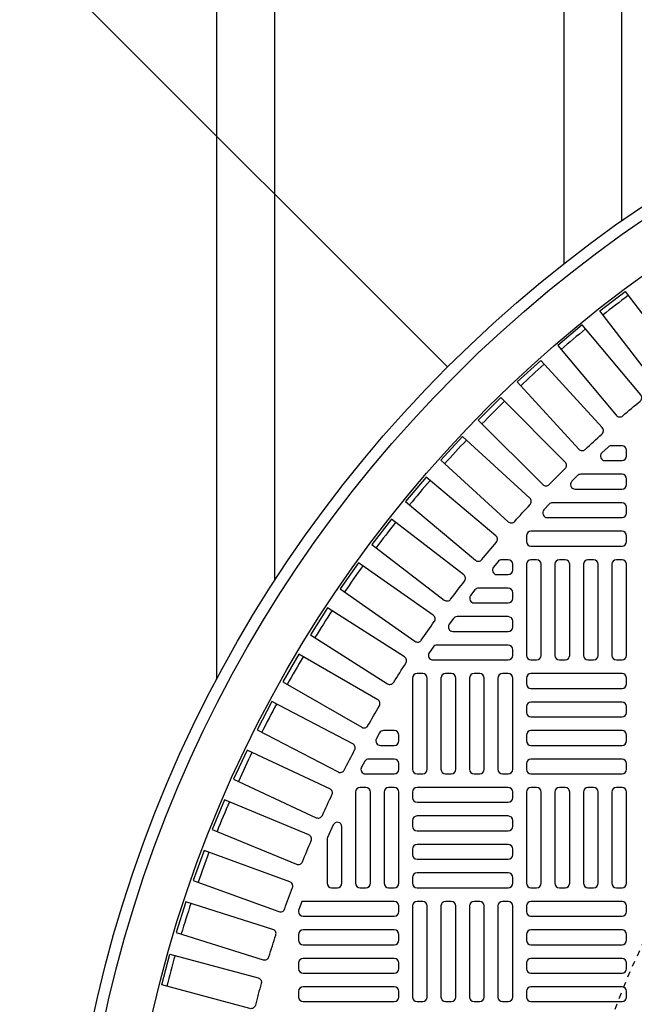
# Model space of a CAD drawing. Extents: x -169 to 7270, y -140 to 2984.
# Tile 699 of 718: x 6817 to 6827, y 1484 to 1501. Entities that reach past the tile are written whole.
import ezdxf

# ---------------------------------------------------------------- set-up
doc = ezdxf.new("R2010")
doc.units = 0
doc.header["$MEASUREMENT"] = 0
doc.linetypes.add('HIDDEN2', pattern=[0.28125, 0.1875, -0.09375])
doc.layers.get('DEFPOINTS').update_dxf_attribs({"linetype": 'CONTINUOUS'})
for name, color, linetype in [('PIPIMG-PRODUCT-PREMIUM', 5, 'CONTINUOUS'), ('TANK-MANHOLE-COVER-40', 2, 'CONTINUOUS'), ('TANK-MANHOLE-COVER-HATCH-40', 252, 'CONTINUOUS'), ('TANK-SLOPE', 3, 'CONTINUOUS'), ('TANK-UST-RIB', 7, 'CONTINUOUS')]:
    doc.layers.add(name, color=color, linetype=linetype)

msp = doc.modelspace()

# ---------------------------------------------------------------- linework, layer by layer
at = {"layer": 'DEFPOINTS', "color": 8, "linetype": 'HIDDEN2', "ltscale": 0.125}
msp.add_circle((6840.19351, 1479.01916), 14, dxfattribs=at)
msp.add_circle((6840.19351, 1479.01916), 14, dxfattribs=at)
at = {"layer": 'PIPIMG-PRODUCT-PREMIUM'}
msp.add_line((6824.18607, 1495.02736), (6753.19504, 1566.01839), dxfattribs=at)
at = {"layer": 'TANK-MANHOLE-COVER-40', "color": 4, "linetype": 'Continuous'}
msp.add_circle((6840.19428, 1479.01916), 22.63902, dxfattribs=at)
at = {"layer": 'TANK-MANHOLE-COVER-40', "color": 1, "linetype": 'Continuous'}
msp.add_circle((6840.19428, 1479.01916), 22.44094, dxfattribs=at)
at = {"layer": 'TANK-MANHOLE-COVER-40', "color": 2, "linetype": 'Continuous'}
msp.add_circle((6840.19428, 1479.01916), 21.65354, dxfattribs=at)
at = {"layer": 'TANK-MANHOLE-COVER-HATCH-40', "linetype": 'Continuous'}
for points in [[(6827.88804, 1494.73486, -0.41709369), (6827.77703, 1494.74892), (6826.81776, 1495.99907), (6827.25504, 1496.3346), (6828.21431, 1495.08446, -0.41709369), (6828.19916, 1494.97359, 0.00491171), (6827.88804, 1494.73486)], [(6827.21425, 1494.18312, -0.00491171), (6827.51465, 1494.43519, 0.41709369), (6827.52495, 1494.54661), (6826.51207, 1495.75372), (6826.08984, 1495.39943), (6827.10272, 1494.19232, 0.41709369), (6827.21425, 1494.18312)], [(6825.94201, 1492.99413, -0.00491171), (6826.21931, 1493.27142, 0.41709369), (6826.21986, 1493.38332), (6825.10562, 1494.49756), (6824.71588, 1494.10782), (6825.83011, 1492.99358, 0.41709369), (6825.94201, 1492.99413)], [(6824.77825, 1491.69878, -0.00491171), (6825.03032, 1491.99919, 0.41709369), (6825.02111, 1492.11071), (6823.814, 1493.1236), (6823.45971, 1492.70137), (6824.66682, 1491.68848, 0.41709369), (6824.77825, 1491.69878)], [(6823.73181, 1490.30694, -0.00491171), (6823.95674, 1490.62817, 0.41709369), (6823.93785, 1490.73847), (6822.64705, 1491.64229), (6822.33091, 1491.19079), (6823.6217, 1490.28696, 0.41709369), (6823.73181, 1490.30694)], [(6823.25511, 1489.57811, -0.00491171), (6823.46582, 1489.90885, 0.41709369), (6823.44213, 1490.01822), (6822.11314, 1490.86488), (6821.81699, 1490.40002), (6823.14598, 1489.55335, 0.41709369), (6823.25511, 1489.57811)], [(6822.81066, 1488.82919, -0.00491171), (6823.00674, 1489.1688, 0.41709369), (6822.9783, 1489.27703), (6821.61365, 1490.06491), (6821.33806, 1489.58758), (6822.70271, 1488.79969, 0.41709369), (6822.81066, 1488.82919)], [(6822.3993, 1488.06159, -0.00491171), (6822.58037, 1488.40943, 0.41709369), (6822.54725, 1488.51632), (6821.14952, 1489.24393), (6820.89502, 1488.75502), (6822.29274, 1488.02741, 0.41709369), (6822.3993, 1488.06159)], [(6822.02181, 1487.27677, -0.00491171), (6822.18754, 1487.63219, 0.41709369), (6822.14978, 1487.73752), (6820.72165, 1488.40347), (6820.48871, 1487.90393), (6821.91685, 1487.23798, 0.41709369), (6822.02181, 1487.27677)], [(6821.67891, 1486.47624, -0.00491171), (6821.82898, 1486.83854, 0.41709369), (6821.78667, 1486.94214), (6820.33085, 1487.54516), (6820.11992, 1487.03593), (6821.57574, 1486.43291, 0.41709369), (6821.67891, 1486.47624)], [(6822.10372, 1486.87946), (6822.10372, 1486.10577), (6822.10372, 1486.10577, 0.41421356), (6822.18246, 1486.02703), (6822.28089, 1486.02703), (6822.28089, 1486.02703, 0.41421356), (6822.35963, 1486.10577), (6822.35963, 1487.07957, 0.80700564), (6822.20917, 1487.11208), (6822.11075, 1486.89495, 0.10680341), (6822.10372, 1486.86244)], [(6821.37126, 1485.66152, -0.00491171), (6821.50539, 1486.03002, 0.41709369), (6821.45859, 1486.13167), (6819.97785, 1486.67061), (6819.78934, 1486.15267), (6821.27008, 1485.61373, 0.41709369), (6821.37126, 1485.66152)], [(6821.09944, 1484.83414, -0.00491171), (6821.21736, 1485.20815, 0.41709369), (6821.16618, 1485.30766), (6819.66334, 1485.7815), (6819.4976, 1485.25583), (6821.00044, 1484.78199, 0.41709369), (6821.09944, 1484.83414)], [(6820.86397, 1483.99571, -0.41709369), (6820.76734, 1483.93928), (6819.24526, 1484.34712), (6819.38792, 1484.87952), (6820.90999, 1484.47168, -0.41709369), (6820.96547, 1484.3745, 0.00491171), (6820.86397, 1483.99571)]]:
    msp.add_lwpolyline(points, format="xyb", dxfattribs=at)
for points in [[(6826.85971, 1493.97921), (6825.79514, 1495.14099), (6825.38877, 1494.76861), (6826.45334, 1493.60683, 0.41709369), (6826.56516, 1493.6025, -0.00491171), (6826.85428, 1493.86744, 0.41709369)], [(6825.6066, 1492.76009), (6824.44482, 1493.82467), (6824.07245, 1493.4183), (6825.23423, 1492.35372, 0.41709369), (6825.346, 1492.35915, -0.00491171), (6825.61093, 1492.64828, 0.41709369)], [(6827.20215, 1493.66483), (6827.01299, 1493.66483, 0.1880618), (6826.95969, 1493.64405), (6826.85266, 1493.54562, 0.68341411), (6826.90596, 1493.40892), (6827.20215, 1493.40892), (6827.20215, 1493.40892, 0.41421356), (6827.28089, 1493.48766), (6827.28089, 1493.58609), (6827.28089, 1493.58609, 0.41421356)], [(6827.20215, 1493.1727), (6826.48874, 1493.1727, 0.19743793), (6826.43338, 1493.14996), (6826.33383, 1493.05153, 0.67023271), (6826.38919, 1492.9168), (6827.20215, 1492.9168), (6827.20215, 1492.9168, 0.41421356), (6827.28089, 1492.99554), (6827.28089, 1493.09396), (6827.28089, 1493.09396, 0.41421356)], [(6827.20215, 1492.68058), (6826.00088, 1492.68058, 0.20651443), (6825.9436, 1492.65586), (6825.85076, 1492.55744, 0.6576677), (6825.90804, 1492.42467), (6827.20215, 1492.42467), (6827.20215, 1492.42467, 0.41421356), (6827.28089, 1492.50341), (6827.28089, 1492.60184), (6827.28089, 1492.60184, 0.41421356)], [(6824.23947, 1491.01378, -0.00491946), (6824.47857, 1491.32539, 0.41709369), (6824.46451, 1491.43641), (6823.21437, 1492.39568), (6822.87883, 1491.95839), (6824.12947, 1490.99875, 0.41710279)], [(6827.20215, 1492.18845), (6825.62735, 1492.18845, 0.41421356), (6825.54861, 1492.10971), (6825.54861, 1492.01129, 0.41421356), (6825.62735, 1491.93255), (6827.20215, 1491.93255, 0.41421356), (6827.28089, 1492.01129), (6827.28089, 1492.10971, 0.41421356)], [(6825.31239, 1491.51916), (6825.31239, 1491.61758), (6825.31239, 1491.61758, 0.41421356), (6825.23365, 1491.69632), (6825.12042, 1491.69632, 0.2239262), (6825.05967, 1491.66768), (6824.9785, 1491.56926, 0.63408546), (6825.03925, 1491.44042), (6825.23365, 1491.44042), (6825.23365, 1491.44042, 0.41421356)], [(6825.23365, 1491.2042), (6824.7224, 1491.2042, 0.23232365), (6824.66009, 1491.17359), (6824.58406, 1491.07517, 0.62295027), (6824.64637, 1490.94829), (6825.23365, 1490.94829), (6825.23365, 1490.94829, 0.41421356), (6825.31239, 1491.02703), (6825.31239, 1491.12546), (6825.31239, 1491.12546, 0.41421356)], [(6825.23365, 1490.71207), (6824.34965, 1490.71207, 0.24054885), (6824.28586, 1490.6795), (6824.21462, 1490.58108, 0.61218964), (6824.2784, 1490.45617), (6825.23365, 1490.45617), (6825.23365, 1490.45617, 0.41421356), (6825.31239, 1490.53491), (6825.31239, 1490.63333), (6825.31239, 1490.63333, 0.41421356)], [(6825.23365, 1490.21995), (6824.00041, 1490.21995, 0.24862232), (6823.93525, 1490.18541), (6823.86848, 1490.08699, 0.60176538), (6823.93364, 1489.96404), (6825.23365, 1489.96404), (6825.23365, 1489.96404, 0.41421356), (6825.31239, 1490.04278), (6825.31239, 1490.14121), (6825.31239, 1490.14121, 0.41421356)], [(6823.26514, 1488.74357), (6823.07989, 1488.74357, 0.27209959), (6823.0111, 1488.70314), (6822.95629, 1488.60471, 0.57220395), (6823.02508, 1488.48766), (6823.26514, 1488.48766), (6823.26514, 1488.48766, 0.41421356), (6823.34388, 1488.5664), (6823.34388, 1488.66483), (6823.34388, 1488.66483, 0.41421356)], [(6823.26514, 1488.25144), (6822.82397, 1488.25144, 0.26794919), (6822.75578, 1488.21207), (6822.69895, 1488.11365, 0.57735027), (6822.76715, 1487.99554), (6823.26514, 1487.99554), (6823.26514, 1487.99554, 0.41421356), (6823.34388, 1488.07428), (6823.34388, 1488.1727), (6823.34388, 1488.1727, 0.41421356)], [(6822.77302, 1486.02703, 0.41421356), (6822.85176, 1486.10577), (6822.85176, 1487.68058, 0.41421356), (6822.77302, 1487.75932), (6822.67459, 1487.75932, 0.41421356), (6822.59585, 1487.68058), (6822.59585, 1486.10577, 0.41421356), (6822.67459, 1486.02703)], [(6823.26514, 1486.02703, 0.41421356), (6823.34388, 1486.10577), (6823.34388, 1487.68058, 0.41421356), (6823.26514, 1487.75932), (6823.16672, 1487.75932, 0.41421356), (6823.08798, 1487.68058), (6823.08798, 1486.10577, 0.41421356), (6823.16672, 1486.02703)], [(6821.6116, 1485.63251), (6821.6116, 1485.61365, 0.41421356), (6821.69034, 1485.53491), (6823.26514, 1485.53491, 0.41421356), (6823.34388, 1485.61365), (6823.34388, 1485.71207, 0.41421356), (6823.26514, 1485.79081), (6821.69034, 1485.79081, 0.07385003), (6821.66746, 1485.78741)], [(6821.6116, 1485.12152, 0.41421356), (6821.69034, 1485.04278), (6823.26514, 1485.04278, 0.41421356), (6823.34388, 1485.12152), (6823.34388, 1485.21995, 0.41421356), (6823.26514, 1485.29869), (6821.69034, 1485.29869, 0.41421356), (6821.6116, 1485.21995)], [(6821.6116, 1484.6294, 0.41421356), (6821.69034, 1484.55066), (6823.26514, 1484.55066, 0.41421356), (6823.34388, 1484.6294), (6823.34388, 1484.72782, 0.41421356), (6823.26514, 1484.80656), (6821.69034, 1484.80656, 0.41421356), (6821.6116, 1484.72782)], [(6821.6116, 1484.13727, 0.41421356), (6821.69034, 1484.05853), (6823.26514, 1484.05853, 0.41421356), (6823.34388, 1484.13727), (6823.34388, 1484.23569, 0.41421356), (6823.26514, 1484.31443), (6821.69034, 1484.31443, 0.41421356), (6821.6116, 1484.23569)]]:
    msp.add_lwpolyline(points, format="xyb", close=True, dxfattribs=at)
at = {"layer": 'TANK-MANHOLE-COVER-HATCH-40', "linetype": 'Continuous', "flags": 128}
for points in [[(6825.72577, 1489.96404, 0.41421356), (6825.80451, 1490.04278), (6825.80451, 1491.61758, 0.41421356), (6825.72577, 1491.69632), (6825.62735, 1491.69632, 0.41421356), (6825.54861, 1491.61758), (6825.54861, 1490.04278, 0.41421356), (6825.62735, 1489.96404)], [(6826.2179, 1489.96404, 0.41421356), (6826.29664, 1490.04278), (6826.29664, 1491.61758, 0.41421356), (6826.2179, 1491.69632), (6826.11947, 1491.69632, 0.41421356), (6826.04073, 1491.61758), (6826.04073, 1490.04278, 0.41421356), (6826.11947, 1489.96404)], [(6826.71002, 1489.96404, 0.41421356), (6826.78876, 1490.04278), (6826.78876, 1491.61758, 0.41421356), (6826.71002, 1491.69632), (6826.6116, 1491.69632, 0.41421356), (6826.53286, 1491.61758), (6826.53286, 1490.04278, 0.41421356), (6826.6116, 1489.96404)], [(6827.20215, 1489.96404, 0.41421356), (6827.28089, 1490.04278), (6827.28089, 1491.61758, 0.41421356), (6827.20215, 1491.69632), (6827.10372, 1491.69632, 0.41421356), (6827.02498, 1491.61758), (6827.02498, 1490.04278, 0.41421356), (6827.10372, 1489.96404)], [(6823.75727, 1487.99554, 0.41421356), (6823.83601, 1488.07428), (6823.83601, 1489.64908, 0.41421356), (6823.75727, 1489.72782), (6823.65884, 1489.72782, 0.41421356), (6823.5801, 1489.64908), (6823.5801, 1488.07428, 0.41421356), (6823.65884, 1487.99554)], [(6824.24939, 1487.99554, 0.41421356), (6824.32813, 1488.07428), (6824.32813, 1489.64908, 0.41421356), (6824.24939, 1489.72782), (6824.15097, 1489.72782, 0.41421356), (6824.07223, 1489.64908), (6824.07223, 1488.07428, 0.41421356), (6824.15097, 1487.99554)], [(6824.74152, 1487.99554, 0.41421356), (6824.82026, 1488.07428), (6824.82026, 1489.64908, 0.41421356), (6824.74152, 1489.72782), (6824.64309, 1489.72782, 0.41421356), (6824.56435, 1489.64908), (6824.56435, 1488.07428, 0.41421356), (6824.64309, 1487.99554)], [(6825.23365, 1487.99554, 0.41421356), (6825.31239, 1488.07428), (6825.31239, 1489.64908, 0.41421356), (6825.23365, 1489.72782), (6825.13522, 1489.72782, 0.41421356), (6825.05648, 1489.64908), (6825.05648, 1488.07428, 0.41421356), (6825.13522, 1487.99554)], [(6825.54861, 1489.55066, 0.41421356), (6825.62735, 1489.47192), (6827.20215, 1489.47192, 0.41421356), (6827.28089, 1489.55066), (6827.28089, 1489.64908, 0.41421356), (6827.20215, 1489.72782), (6825.62735, 1489.72782, 0.41421356), (6825.54861, 1489.64908)], [(6825.54861, 1489.05853, 0.41421356), (6825.62735, 1488.97979), (6827.20215, 1488.97979, 0.41421356), (6827.28089, 1489.05853), (6827.28089, 1489.15695, 0.41421356), (6827.20215, 1489.23569), (6825.62735, 1489.23569, 0.41421356), (6825.54861, 1489.15695)], [(6825.54861, 1488.5664, 0.41421356), (6825.62735, 1488.48766), (6827.20215, 1488.48766, 0.41421356), (6827.28089, 1488.5664), (6827.28089, 1488.66483, 0.41421356), (6827.20215, 1488.74357), (6825.62735, 1488.74357, 0.41421356), (6825.54861, 1488.66483)], [(6825.54861, 1488.07428, 0.41421356), (6825.62735, 1487.99554), (6827.20215, 1487.99554, 0.41421356), (6827.28089, 1488.07428), (6827.28089, 1488.1727, 0.41421356), (6827.20215, 1488.25144), (6825.62735, 1488.25144, 0.41421356), (6825.54861, 1488.1727)], [(6825.31239, 1487.68058, 0.41421356), (6825.23365, 1487.75932), (6823.65884, 1487.75932, 0.41421356), (6823.5801, 1487.68058), (6823.5801, 1487.58215, 0.41421356), (6823.65884, 1487.50341), (6825.23365, 1487.50341, 0.41421356), (6825.31239, 1487.58215)], [(6825.72577, 1486.02703, 0.41421356), (6825.80451, 1486.10577), (6825.80451, 1487.68058, 0.41421356), (6825.72577, 1487.75932), (6825.62735, 1487.75932, 0.41421356), (6825.54861, 1487.68058), (6825.54861, 1486.10577, 0.41421356), (6825.62735, 1486.02703)], [(6826.2179, 1486.02703, 0.41421356), (6826.29664, 1486.10577), (6826.29664, 1487.68058, 0.41421356), (6826.2179, 1487.75932), (6826.11947, 1487.75932, 0.41421356), (6826.04073, 1487.68058), (6826.04073, 1486.10577, 0.41421356), (6826.11947, 1486.02703)], [(6826.71002, 1486.02703, 0.41421356), (6826.78876, 1486.10577), (6826.78876, 1487.68058, 0.41421356), (6826.71002, 1487.75932), (6826.6116, 1487.75932, 0.41421356), (6826.53286, 1487.68058), (6826.53286, 1486.10577, 0.41421356), (6826.6116, 1486.02703)], [(6827.20215, 1486.02703, 0.41421356), (6827.28089, 1486.10577), (6827.28089, 1487.68058, 0.41421356), (6827.20215, 1487.75932), (6827.10372, 1487.75932, 0.41421356), (6827.02498, 1487.68058), (6827.02498, 1486.10577, 0.41421356), (6827.10372, 1486.02703)], [(6825.31239, 1487.18845, 0.41421356), (6825.23365, 1487.26719), (6823.65884, 1487.26719, 0.41421356), (6823.5801, 1487.18845), (6823.5801, 1487.09003, 0.41421356), (6823.65884, 1487.01129), (6825.23365, 1487.01129, 0.41421356), (6825.31239, 1487.09003)], [(6825.31239, 1486.69632, 0.41421356), (6825.23365, 1486.77506), (6823.65884, 1486.77506, 0.41421356), (6823.5801, 1486.69632), (6823.5801, 1486.5979, 0.41421356), (6823.65884, 1486.51916), (6825.23365, 1486.51916, 0.41421356), (6825.31239, 1486.5979)], [(6825.31239, 1486.2042, 0.41421356), (6825.23365, 1486.28294), (6823.65884, 1486.28294, 0.41421356), (6823.5801, 1486.2042), (6823.5801, 1486.10577, 0.41421356), (6823.65884, 1486.02703), (6825.23365, 1486.02703, 0.41421356), (6825.31239, 1486.10577)], [(6823.75727, 1484.05853, 0.41421356), (6823.83601, 1484.13727), (6823.83601, 1485.71207, 0.41421356), (6823.75727, 1485.79081), (6823.65884, 1485.79081, 0.41421356), (6823.5801, 1485.71207), (6823.5801, 1484.13727, 0.41421356), (6823.65884, 1484.05853)], [(6824.24939, 1484.05853, 0.41421356), (6824.32813, 1484.13727), (6824.32813, 1485.71207, 0.41421356), (6824.24939, 1485.79081), (6824.15097, 1485.79081, 0.41421356), (6824.07223, 1485.71207), (6824.07223, 1484.13727, 0.41421356), (6824.15097, 1484.05853)], [(6824.74152, 1484.05853, 0.41421356), (6824.82026, 1484.13727), (6824.82026, 1485.71207, 0.41421356), (6824.74152, 1485.79081), (6824.64309, 1485.79081, 0.41421356), (6824.56435, 1485.71207), (6824.56435, 1484.13727, 0.41421356), (6824.64309, 1484.05853)], [(6825.23365, 1484.05853, 0.41421356), (6825.31239, 1484.13727), (6825.31239, 1485.71207, 0.41421356), (6825.23365, 1485.79081), (6825.13522, 1485.79081, 0.41421356), (6825.05648, 1485.71207), (6825.05648, 1484.13727, 0.41421356), (6825.13522, 1484.05853)], [(6825.54861, 1485.61365, 0.41421356), (6825.62735, 1485.53491), (6827.20215, 1485.53491, 0.41421356), (6827.28089, 1485.61365), (6827.28089, 1485.71207, 0.41421356), (6827.20215, 1485.79081), (6825.62735, 1485.79081, 0.41421356), (6825.54861, 1485.71207)], [(6825.54861, 1485.12152, 0.41421356), (6825.62735, 1485.04278), (6827.20215, 1485.04278, 0.41421356), (6827.28089, 1485.12152), (6827.28089, 1485.21995, 0.41421356), (6827.20215, 1485.29869), (6825.62735, 1485.29869, 0.41421356), (6825.54861, 1485.21995)], [(6825.54861, 1484.6294, 0.41421356), (6825.62735, 1484.55066), (6827.20215, 1484.55066, 0.41421356), (6827.28089, 1484.6294), (6827.28089, 1484.72782, 0.41421356), (6827.20215, 1484.80656), (6825.62735, 1484.80656, 0.41421356), (6825.54861, 1484.72782)], [(6825.54861, 1484.13727, 0.41421356), (6825.62735, 1484.05853), (6827.20215, 1484.05853, 0.41421356), (6827.28089, 1484.13727), (6827.28089, 1484.23569, 0.41421356), (6827.20215, 1484.31443), (6825.62735, 1484.31443, 0.41421356), (6825.54861, 1484.23569)]]:
    msp.add_lwpolyline(points, format="xyb", close=True, dxfattribs=at)
at = {"layer": 'TANK-MANHOLE-COVER-HATCH-40', "linetype": 'Continuous'}
for start, end in [(126.766426, 128.233574), (129.266426, 130.733574), (131.766426, 133.233574), (134.266426, 135.733574), (136.766426, 138.233574), (139.266426, 140.733574), (141.766426, 143.233574), (144.266426, 145.733574), (146.766426, 148.233574), (149.266426, 150.733574), (151.766426, 153.233574), (154.266426, 155.733574), (156.766426, 158.233574), (159.266426, 160.733574), (161.766426, 163.233574), (164.266426, 165.733574)]:
    msp.add_arc((6840.19428, 1479.01916), 21.52559, start, end, dxfattribs=at)
at = {"layer": 'TANK-SLOPE'}
msp.add_lwpolyline([(6895.74258, 1461.99195, 0.70597857), (6895.74311, 1496.04464), (6851.79026, 1511.65955, 1.41647358), (6851.78925, 1446.37841)], format="xyb", close=True, dxfattribs=at)
at = {"layer": 'TANK-UST-RIB'}
for p, q in [((6821.19428, 1542.01839), (6821.19428, 1491.32872)), ((6826.19428, 1542.01839), (6826.19428, 1496.81032)), ((6820.19428, 1540.01839), (6820.19428, 1489.62695)), ((6827.19428, 1540.01839), (6827.19428, 1497.55359))]:
    msp.add_line(p, q, dxfattribs=at)

doc.saveas('drawing.dxf')
